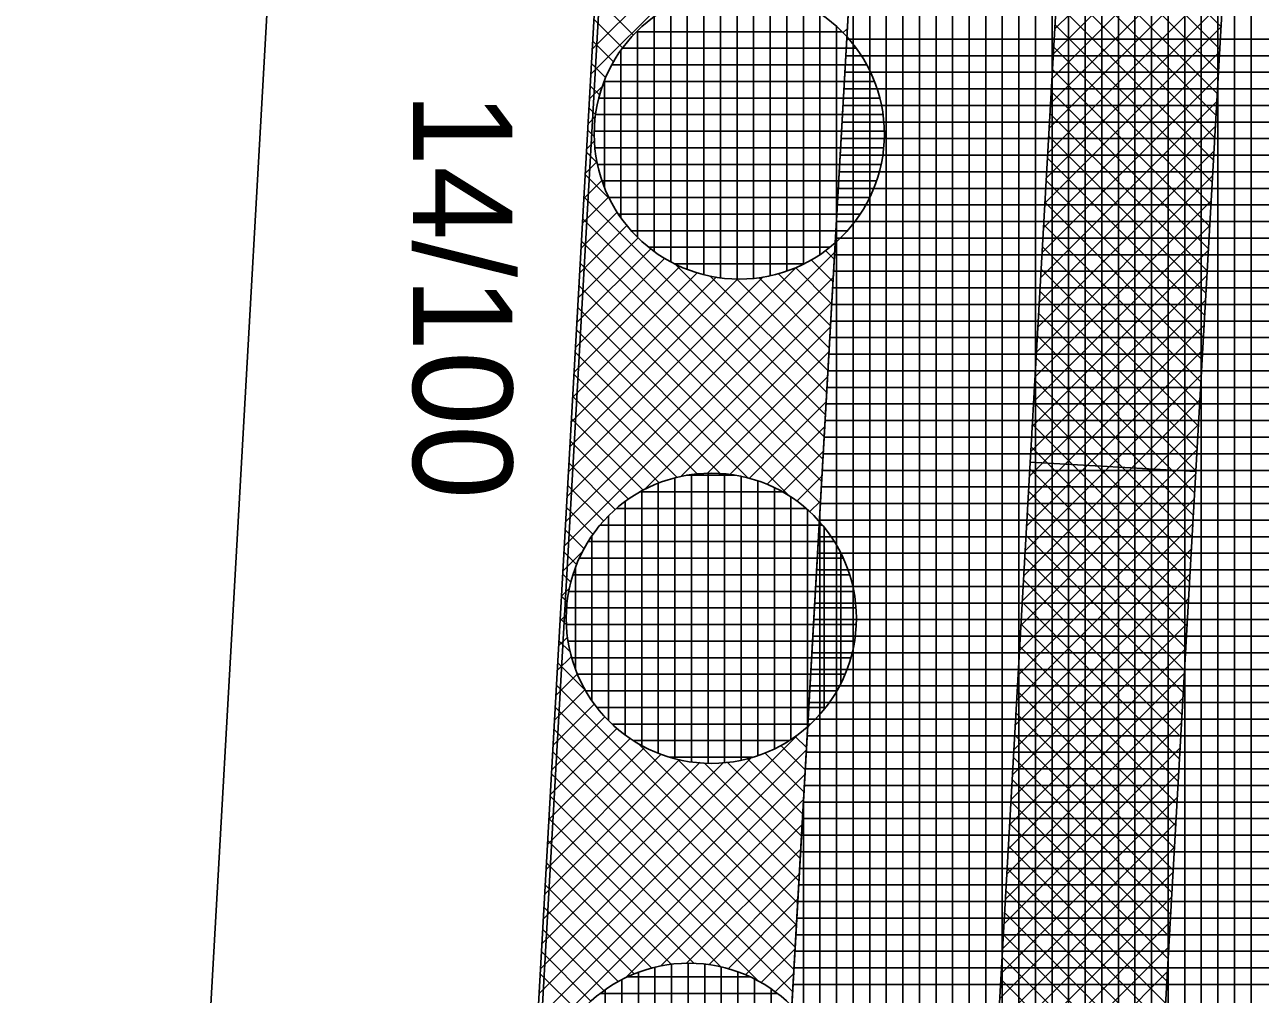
# Model space of a CAD drawing. Extents: x -565346 to -564154, y -1097386 to -1095620.
# Drawn here: x -564307.38 to -564292.48, y -1097217.11 to -1097205.42 of the extents above; entities that cross this region are included whole.
import ezdxf

# ---------------------------------------------------------------- set-up
doc = ezdxf.new("R2010")
doc.units = 0
for name, color, linetype in [('Vrstva 1', 7, 'Continuous'), ('Vrstva 40', 7, 'Continuous'), ('Vrstva 41', 7, 'Continuous'), ('Vrstva 42', 7, 'Continuous'), ('Vrstva 43', 7, 'Continuous'), ('Vrstva 44', 7, 'Continuous')]:
    doc.layers.add(name, color=color, linetype=linetype)

msp = doc.modelspace()

# ---------------------------------------------------------------- linework, layer by layer
at = {"layer": 'Vrstva 1'}
for p, q in [((-564307.09, -1097322.09), (-564296.5, -1097135.53)), ((-564302.81, -1097176.11), (-564305.71, -1097227.33))]:
    msp.add_line(p, q, dxfattribs=at)
at = {"layer": 'Vrstva 41'}
msp.add_lwpolyline([(-564307.383, -1097332.191), (-564304.399, -1097332.838), (-564304.096, -1097322.37), (-564303.226, -1097307.04), (-564296.016, -1097180.02), (-564294.347, -1097150.646), (-564297.42, -1097150.37), (-564307.09, -1097322.09)], close=True, dxfattribs=at)
at = {"layer": 'Vrstva 42'}
for p, q in [((-564297.29, -1097202.466), (-564300.536, -1097205.712)), ((-564297.307, -1097202.765), (-564300.553, -1097206.012)), ((-564292.832, -1097203.341), (-564294.956, -1097205.465)), ((-564292.849, -1097203.641), (-564294.973, -1097205.765)), ((-564294.847, -1097203.546), (-564292.951, -1097205.442)), ((-564294.863, -1097203.813), (-564292.967, -1097205.709)), ((-564292.866, -1097203.941), (-564294.99, -1097206.065)), ((-564294.878, -1097204.081), (-564292.982, -1097205.977)), ((-564292.883, -1097204.241), (-564295.007, -1097206.365)), ((-564294.893, -1097204.349), (-564292.997, -1097206.245)), ((-564292.9, -1097204.54), (-564295.024, -1097206.664)), ((-564294.908, -1097204.616), (-564293.012, -1097206.512)), ((-564292.917, -1097204.84), (-564295.041, -1097206.964)), ((-564294.923, -1097204.884), (-564293.027, -1097206.78)), ((-564300.501, -1097205.08), (-564300.041, -1097205.54)), ((-564292.934, -1097205.14), (-564295.058, -1097207.264)), ((-564294.938, -1097205.152), (-564293.043, -1097207.048)), ((-564300.516, -1097205.347), (-564300.17, -1097205.693)), ((-564292.951, -1097205.44), (-564295.075, -1097207.564)), ((-564294.954, -1097205.419), (-564293.058, -1097207.315)), ((-564297.46, -1097205.464), (-564297.512, -1097205.515)), ((-564300.531, -1097205.615), (-564300.282, -1097205.864)), ((-564292.968, -1097205.74), (-564295.092, -1097207.864)), ((-564294.969, -1097205.687), (-564293.073, -1097207.583)), ((-564300.546, -1097205.883), (-564300.375, -1097206.054)), ((-564292.985, -1097206.04), (-564295.109, -1097208.164)), ((-564294.984, -1097205.955), (-564293.088, -1097207.851)), ((-564300.413, -1097206.155), (-564300.57, -1097206.311)), ((-564300.561, -1097206.151), (-564300.447, -1097206.265)), ((-564293.002, -1097206.34), (-564295.126, -1097208.464)), ((-564294.999, -1097206.222), (-564293.103, -1097208.118)), ((-564300.576, -1097206.419), (-564300.496, -1097206.499)), ((-564295.014, -1097206.49), (-564293.119, -1097208.386)), ((-564300.5, -1097206.524), (-564300.587, -1097206.611)), ((-564293.019, -1097206.639), (-564295.143, -1097208.763)), ((-564300.591, -1097206.686), (-564300.512, -1097206.765)), ((-564295.03, -1097206.758), (-564293.134, -1097208.653)), ((-564300.509, -1097206.816), (-564300.604, -1097206.911)), ((-564293.037, -1097206.939), (-564295.161, -1097209.063)), ((-564300.48, -1097207.07), (-564300.621, -1097207.211)), ((-564300.606, -1097206.954), (-564300.478, -1097207.082)), ((-564295.045, -1097207.025), (-564293.149, -1097208.921)), ((-564300.621, -1097207.222), (-564300.327, -1097207.516)), ((-564293.054, -1097207.239), (-564295.178, -1097209.363)), ((-564300.421, -1097207.294), (-564300.638, -1097207.51)), ((-564295.06, -1097207.293), (-564293.164, -1097209.189)), ((-564300.339, -1097207.494), (-564300.655, -1097207.81)), ((-564300.637, -1097207.49), (-564297.74, -1097210.386)), ((-564293.071, -1097207.539), (-564295.195, -1097209.663)), ((-564300.237, -1097207.675), (-564300.671, -1097208.11)), ((-564295.075, -1097207.561), (-564293.179, -1097209.456)), ((-564300.118, -1097207.839), (-564300.688, -1097208.409)), ((-564300.652, -1097207.757), (-564297.755, -1097210.654)), ((-564293.088, -1097207.839), (-564295.212, -1097209.963)), ((-564295.09, -1097207.828), (-564293.195, -1097209.724)), ((-564299.983, -1097207.986), (-564300.705, -1097208.709)), ((-564299.832, -1097208.118), (-564300.722, -1097209.009)), ((-564300.667, -1097208.025), (-564297.77, -1097210.922)), ((-564297.723, -1097208.14), (-564297.618, -1097208.245)), ((-564293.105, -1097208.139), (-564295.229, -1097210.263)), ((-564295.106, -1097208.096), (-564293.21, -1097209.992)), ((-564297.613, -1097208.163), (-564300.857, -1097211.407)), ((-564299.664, -1097208.234), (-564300.739, -1097209.309)), ((-564300.682, -1097208.293), (-564297.785, -1097211.189)), ((-564297.894, -1097208.252), (-564297.633, -1097208.513)), ((-564298.075, -1097208.342), (-564300.84, -1097211.107)), ((-564299.272, -1097208.407), (-564300.773, -1097209.908)), ((-564299.479, -1097208.331), (-564300.756, -1097209.608)), ((-564299.546, -1097208.297), (-564297.724, -1097210.119)), ((-564298.295, -1097208.417), (-564297.664, -1097209.048)), ((-564298.084, -1097208.345), (-564297.649, -1097208.781)), ((-564293.122, -1097208.439), (-564295.246, -1097210.563)), ((-564295.121, -1097208.364), (-564293.225, -1097210.259)), ((-564297.63, -1097208.463), (-564300.874, -1097211.706)), ((-564298.474, -1097208.457), (-564300.823, -1097210.807)), ((-564298.781, -1097208.482), (-564300.806, -1097210.507)), ((-564299.037, -1097208.455), (-564300.79, -1097210.208)), ((-564300.697, -1097208.561), (-564298.145, -1097211.113)), ((-564299.113, -1097208.448), (-564297.709, -1097209.851)), ((-564298.797, -1097208.481), (-564297.694, -1097209.584)), ((-564298.529, -1097208.466), (-564297.679, -1097209.316)), ((-564293.139, -1097208.738), (-564295.263, -1097210.862)), ((-564295.136, -1097208.631), (-564293.24, -1097210.527)), ((-564300.712, -1097208.828), (-564298.655, -1097210.885)), ((-564297.648, -1097208.763), (-564299.905, -1097211.02)), ((-564293.156, -1097209.038), (-564295.28, -1097211.162)), ((-564295.151, -1097208.899), (-564293.255, -1097210.795)), ((-564300.727, -1097209.096), (-564298.993, -1097210.83)), ((-564297.665, -1097209.063), (-564299.463, -1097210.861)), ((-564295.166, -1097209.166), (-564293.271, -1097211.062)), ((-564300.742, -1097209.364), (-564299.273, -1097210.833)), ((-564297.682, -1097209.362), (-564299.145, -1097210.826)), ((-564293.173, -1097209.338), (-564295.297, -1097211.462)), ((-564295.182, -1097209.434), (-564293.286, -1097211.33)), ((-564300.757, -1097209.632), (-564299.514, -1097210.875)), ((-564297.699, -1097209.662), (-564298.877, -1097210.841)), ((-564293.19, -1097209.638), (-564295.314, -1097211.762)), ((-564295.197, -1097209.702), (-564293.301, -1097211.598)), ((-564300.772, -1097209.899), (-564299.73, -1097210.942)), ((-564297.716, -1097209.962), (-564298.642, -1097210.889)), ((-564293.207, -1097209.938), (-564295.331, -1097212.062)), ((-564295.212, -1097209.969), (-564293.316, -1097211.865)), ((-564300.787, -1097210.167), (-564299.924, -1097211.03)), ((-564297.733, -1097210.262), (-564298.431, -1097210.96)), ((-564293.224, -1097210.238), (-564295.348, -1097212.362)), ((-564295.227, -1097210.237), (-564293.331, -1097212.133)), ((-564300.802, -1097210.435), (-564300.101, -1097211.137)), ((-564295.242, -1097210.505), (-564293.346, -1097212.401)), ((-564297.75, -1097210.562), (-564298.24, -1097211.052)), ((-564293.241, -1097210.538), (-564295.365, -1097212.662)), ((-564300.817, -1097210.703), (-564300.259, -1097211.261)), ((-564295.258, -1097210.772), (-564293.362, -1097212.668)), ((-564295.253, -1097210.692), (-564293.256, -1097210.805)), ((-564300.833, -1097210.971), (-564300.402, -1097211.401)), ((-564297.767, -1097210.862), (-564298.068, -1097211.163)), ((-564293.258, -1097210.838), (-564295.382, -1097212.962)), ((-564295.273, -1097211.04), (-564293.377, -1097212.936)), ((-564300.848, -1097211.238), (-564300.528, -1097211.558)), ((-564297.784, -1097211.162), (-564297.915, -1097211.292)), ((-564293.275, -1097211.137), (-564295.399, -1097213.261)), ((-564295.288, -1097211.308), (-564293.392, -1097213.204)), ((-564300.863, -1097211.506), (-564300.637, -1097211.732)), ((-564293.292, -1097211.437), (-564295.416, -1097213.561)), ((-564295.303, -1097211.575), (-564293.407, -1097213.471)), ((-564300.658, -1097211.773), (-564300.891, -1097212.006)), ((-564300.878, -1097211.774), (-564300.727, -1097211.925)), ((-564293.309, -1097211.737), (-564295.433, -1097213.861)), ((-564295.318, -1097211.843), (-564293.422, -1097213.739)), ((-564300.893, -1097212.042), (-564300.796, -1097212.138)), ((-564293.326, -1097212.037), (-564295.45, -1097214.161)), ((-564295.333, -1097212.111), (-564293.438, -1097214.006)), ((-564300.817, -1097212.215), (-564300.908, -1097212.306)), ((-564300.908, -1097212.309), (-564300.842, -1097212.376)), ((-564293.343, -1097212.337), (-564295.467, -1097214.461)), ((-564295.349, -1097212.378), (-564293.453, -1097214.274)), ((-564300.852, -1097212.533), (-564300.925, -1097212.606)), ((-564300.923, -1097212.577), (-564300.85, -1097212.65)), ((-564293.36, -1097212.637), (-564295.484, -1097214.761)), ((-564295.364, -1097212.646), (-564293.468, -1097214.542)), ((-564300.837, -1097212.801), (-564300.942, -1097212.905)), ((-564300.938, -1097212.845), (-564300.805, -1097212.978)), ((-564295.379, -1097212.914), (-564293.483, -1097214.809)), ((-564300.789, -1097213.036), (-564300.958, -1097213.205)), ((-564293.377, -1097212.937), (-564295.501, -1097215.061)), ((-564300.953, -1097213.113), (-564300.623, -1097213.443)), ((-564295.394, -1097213.181), (-564293.498, -1097215.077)), ((-564300.718, -1097213.247), (-564300.975, -1097213.505)), ((-564293.394, -1097213.236), (-564295.518, -1097215.36)), ((-564300.626, -1097213.438), (-564300.992, -1097213.804)), ((-564300.968, -1097213.38), (-564298.074, -1097216.275)), ((-564295.409, -1097213.449), (-564293.514, -1097215.345)), ((-564300.515, -1097213.61), (-564301.009, -1097214.104)), ((-564300.983, -1097213.648), (-564298.089, -1097216.542)), ((-564293.411, -1097213.536), (-564295.535, -1097215.66)), ((-564300.386, -1097213.763), (-564301.026, -1097214.404)), ((-564295.425, -1097213.717), (-564293.529, -1097215.612)), ((-564298.028, -1097213.952), (-564301.178, -1097217.101)), ((-564300.241, -1097213.902), (-564301.043, -1097214.704)), ((-564300.998, -1097213.916), (-564298.104, -1097216.81)), ((-564293.428, -1097213.836), (-564295.552, -1097215.96)), ((-564300.08, -1097214.024), (-564301.06, -1097215.003)), ((-564299.973, -1097214.093), (-564298.059, -1097216.007)), ((-564298.262, -1097214.107), (-564297.968, -1097214.401)), ((-564298.088, -1097213.998), (-564297.952, -1097214.134)), ((-564295.44, -1097213.984), (-564293.544, -1097215.88)), ((-564297.954, -1097214.16), (-564301.195, -1097217.401)), ((-564298.61, -1097214.251), (-564301.161, -1097216.802)), ((-564299.706, -1097214.215), (-564301.093, -1097215.603)), ((-564299.902, -1097214.129), (-564301.077, -1097215.303)), ((-564301.014, -1097214.184), (-564298.119, -1097217.078)), ((-564298.455, -1097214.197), (-564297.983, -1097214.669)), ((-564293.445, -1097214.136), (-564295.569, -1097216.26)), ((-564295.455, -1097214.252), (-564293.559, -1097216.148)), ((-564298.958, -1097214.316), (-564301.144, -1097216.502)), ((-564299.235, -1097214.31), (-564301.127, -1097216.202)), ((-564299.488, -1097214.28), (-564301.11, -1097215.902)), ((-564299.508, -1097214.275), (-564298.044, -1097215.739)), ((-564299.185, -1097214.316), (-564298.028, -1097215.472)), ((-564298.906, -1097214.312), (-564298.013, -1097215.204)), ((-564298.668, -1097214.266), (-564297.998, -1097214.937)), ((-564297.971, -1097214.46), (-564301.212, -1097217.701)), ((-564301.029, -1097214.451), (-564298.526, -1097216.954)), ((-564293.462, -1097214.436), (-564295.586, -1097216.56)), ((-564295.47, -1097214.519), (-564293.574, -1097216.415)), ((-564301.044, -1097214.719), (-564298.984, -1097216.779)), ((-564297.988, -1097214.76), (-564300.141, -1097216.913)), ((-564293.479, -1097214.736), (-564295.603, -1097216.86)), ((-564295.485, -1097214.787), (-564293.59, -1097216.683)), ((-564301.059, -1097214.987), (-564299.308, -1097216.738)), ((-564298.005, -1097215.06), (-564299.713, -1097216.768)), ((-564293.496, -1097215.036), (-564295.62, -1097217.16)), ((-564295.501, -1097215.055), (-564293.605, -1097216.951)), ((-564301.074, -1097215.255), (-564299.581, -1097216.748)), ((-564298.022, -1097215.36), (-564299.398, -1097216.735)), ((-564293.513, -1097215.335), (-564295.637, -1097217.459)), ((-564295.516, -1097215.322), (-564293.62, -1097217.218)), ((-564301.089, -1097215.523), (-564299.818, -1097216.794)), ((-564295.531, -1097215.59), (-564293.635, -1097217.486)), ((-564298.039, -1097215.66), (-564299.132, -1097216.753)), ((-564293.53, -1097215.635), (-564295.654, -1097217.759)), ((-564301.104, -1097215.79), (-564300.03, -1097216.864)), ((-564295.546, -1097215.858), (-564293.65, -1097217.754)), ((-564298.056, -1097215.959), (-564298.899, -1097216.802)), ((-564293.547, -1097215.935), (-564295.671, -1097218.059)), ((-564301.119, -1097216.058), (-564300.223, -1097216.955)), ((-564295.561, -1097216.125), (-564293.666, -1097218.021)), ((-564301.134, -1097216.326), (-564300.396, -1097217.064)), ((-564298.073, -1097216.259), (-564298.689, -1097216.875)), ((-564293.564, -1097216.235), (-564295.688, -1097218.359)), ((-564295.577, -1097216.393), (-564293.681, -1097218.289)), ((-564301.149, -1097216.594), (-564300.552, -1097217.191)), ((-564298.09, -1097216.559), (-564298.499, -1097216.968)), ((-564293.581, -1097216.535), (-564295.705, -1097218.659)), ((-564295.592, -1097216.661), (-564293.696, -1097218.557)), ((-564301.164, -1097216.861), (-564300.691, -1097217.334)), ((-564298.107, -1097216.859), (-564298.329, -1097217.081)), ((-564293.598, -1097216.835), (-564295.722, -1097218.959)), ((-564295.607, -1097216.928), (-564293.711, -1097218.824))]:
    msp.add_line(p, q, dxfattribs=at)
msp.add_lwpolyline([(-564300.922, -1097310.531), (-564298.925, -1097310.644), (-564291.523, -1097180.275), (-564289.854, -1097150.901), (-564291.851, -1097150.788), (-564293.52, -1097180.162), (-564300.73, -1097307.182)], close=True, dxfattribs=at)
at = {"layer": 'Vrstva 43'}
for p, q in [((-564292.59, -1097243.184), (-564292.59, -1097110.785)), ((-564292.79, -1097246.707), (-564292.79, -1097114.305)), ((-564292.99, -1097250.23), (-564292.99, -1097117.825)), ((-564293.19, -1097253.754), (-564293.19, -1097121.345)), ((-564293.39, -1097257.278), (-564293.39, -1097124.865)), ((-564293.59, -1097260.802), (-564293.59, -1097128.385)), ((-564293.79, -1097264.325), (-564293.79, -1097131.905)), ((-564293.99, -1097267.849), (-564293.99, -1097135.425)), ((-564294.19, -1097271.373), (-564294.19, -1097138.944)), ((-564294.39, -1097274.897), (-564294.39, -1097151.403)), ((-564294.59, -1097278.421), (-564294.59, -1097154.926)), ((-564294.79, -1097281.945), (-564294.79, -1097158.449)), ((-564294.99, -1097285.469), (-564294.99, -1097161.972)), ((-564295.19, -1097288.993), (-564295.19, -1097165.495)), ((-564295.39, -1097292.517), (-564295.39, -1097169.017)), ((-564295.59, -1097296.041), (-564295.59, -1097172.54)), ((-564295.79, -1097299.565), (-564295.79, -1097176.063)), ((-564295.99, -1097303.088), (-564295.99, -1097179.586)), ((-564296.19, -1097306.612), (-564296.19, -1097183.108)), ((-564296.39, -1097310.136), (-564296.39, -1097186.631)), ((-564296.59, -1097313.66), (-564296.59, -1097190.154)), ((-564296.79, -1097317.184), (-564296.79, -1097193.677)), ((-564296.99, -1097320.708), (-564296.99, -1097197.2)), ((-564297.19, -1097322.532), (-564297.19, -1097200.722)), ((-564297.39, -1097322.908), (-564297.39, -1097204.245)), ((-564297.466, -1097205.59), (-564290.456, -1097205.59)), ((-564297.478, -1097205.79), (-564290.467, -1097205.79)), ((-564297.489, -1097205.99), (-564290.479, -1097205.99)), ((-564297.5, -1097206.19), (-564290.49, -1097206.19)), ((-564297.512, -1097206.39), (-564290.501, -1097206.39)), ((-564297.523, -1097206.59), (-564290.513, -1097206.59)), ((-564297.534, -1097206.79), (-564290.524, -1097206.79)), ((-564297.546, -1097206.99), (-564290.535, -1097206.99)), ((-564297.557, -1097207.19), (-564290.547, -1097207.19)), ((-564297.569, -1097207.39), (-564290.558, -1097207.39)), ((-564297.58, -1097207.59), (-564290.569, -1097207.59)), ((-564297.591, -1097207.79), (-564290.581, -1097207.79)), ((-564297.59, -1097323.285), (-564297.59, -1097207.768)), ((-564297.603, -1097207.99), (-564290.592, -1097207.99)), ((-564297.614, -1097208.19), (-564290.604, -1097208.19)), ((-564297.625, -1097208.39), (-564290.615, -1097208.39)), ((-564297.637, -1097208.59), (-564290.626, -1097208.59)), ((-564297.648, -1097208.79), (-564290.638, -1097208.79)), ((-564297.659, -1097208.99), (-564290.649, -1097208.99)), ((-564297.671, -1097209.19), (-564290.66, -1097209.19)), ((-564297.682, -1097209.39), (-564290.672, -1097209.39)), ((-564297.693, -1097209.59), (-564290.683, -1097209.59)), ((-564297.705, -1097209.79), (-564290.694, -1097209.79)), ((-564297.716, -1097209.99), (-564290.706, -1097209.99)), ((-564297.728, -1097210.19), (-564290.717, -1097210.19)), ((-564297.739, -1097210.39), (-564290.728, -1097210.39)), ((-564297.75, -1097210.59), (-564290.74, -1097210.59)), ((-564297.762, -1097210.79), (-564290.751, -1097210.79)), ((-564297.773, -1097210.99), (-564290.762, -1097210.99)), ((-564297.784, -1097211.19), (-564290.774, -1097211.19)), ((-564297.796, -1097211.39), (-564290.785, -1097211.39)), ((-564297.79, -1097323.661), (-564297.79, -1097211.291)), ((-564297.807, -1097211.59), (-564290.797, -1097211.59)), ((-564297.818, -1097211.79), (-564290.808, -1097211.79)), ((-564297.83, -1097211.99), (-564290.819, -1097211.99)), ((-564297.841, -1097212.19), (-564290.831, -1097212.19)), ((-564297.852, -1097212.39), (-564290.842, -1097212.39)), ((-564297.864, -1097212.59), (-564290.853, -1097212.59)), ((-564297.875, -1097212.79), (-564290.865, -1097212.79)), ((-564297.886, -1097212.99), (-564290.876, -1097212.99)), ((-564297.898, -1097213.19), (-564290.887, -1097213.19)), ((-564297.909, -1097213.39), (-564290.899, -1097213.39)), ((-564297.921, -1097213.59), (-564290.91, -1097213.59)), ((-564297.932, -1097213.79), (-564290.921, -1097213.79)), ((-564297.943, -1097213.99), (-564290.933, -1097213.99)), ((-564297.955, -1097214.19), (-564290.944, -1097214.19)), ((-564297.966, -1097214.39), (-564290.955, -1097214.39)), ((-564297.977, -1097214.59), (-564290.967, -1097214.59)), ((-564297.99, -1097324.037), (-564297.99, -1097214.814)), ((-564297.989, -1097214.79), (-564290.978, -1097214.79)), ((-564298, -1097214.99), (-564290.99, -1097214.99)), ((-564298.011, -1097215.19), (-564291.001, -1097215.19)), ((-564298.023, -1097215.39), (-564291.012, -1097215.39)), ((-564298.034, -1097215.59), (-564291.024, -1097215.59)), ((-564298.045, -1097215.79), (-564291.035, -1097215.79)), ((-564298.057, -1097215.99), (-564291.046, -1097215.99)), ((-564298.068, -1097216.19), (-564291.058, -1097216.19)), ((-564298.08, -1097216.39), (-564291.069, -1097216.39)), ((-564298.091, -1097216.59), (-564291.08, -1097216.59)), ((-564298.102, -1097216.79), (-564291.092, -1097216.79)), ((-564298.114, -1097216.99), (-564291.103, -1097216.99))]:
    msp.add_line(p, q, dxfattribs=at)
msp.add_lwpolyline([(-564283.37, -1096906.18), (-564284.87, -1096930.83), (-564282.373, -1096930.972), (-564294.286, -1097140.634), (-564296.782, -1097140.492), (-564297.42, -1097150.37), (-564294.347, -1097150.646), (-564303.226, -1097307.04), (-564304.096, -1097322.37), (-564304.399, -1097332.838), (-564302.848, -1097333.175), (-564297.082, -1097322.329), (-564293.197, -1097253.877), (-564289.027, -1097180.417), (-564287.358, -1097151.043), (-564285.364, -1097151.156), (-564284.798, -1097141.172), (-564286.791, -1097141.059), (-564274.888, -1096931.397), (-564272.899, -1096931.51), (-564271.475, -1096906.55)], dxfattribs=at)
at = {"layer": 'Vrstva 44'}
for p, q in [((-564298.99, -1097205.001), (-564298.99, -1097208.469)), ((-564298.79, -1097204.986), (-564298.79, -1097208.483)), ((-564298.59, -1097204.994), (-564298.59, -1097208.474)), ((-564299.39, -1097205.101), (-564299.39, -1097208.367)), ((-564299.19, -1097205.039), (-564299.19, -1097208.43)), ((-564298.39, -1097205.025), (-564298.39, -1097208.442)), ((-564298.19, -1097205.083), (-564298.19, -1097208.386)), ((-564299.59, -1097205.194), (-564299.59, -1097208.275)), ((-564297.99, -1097205.166), (-564297.99, -1097208.304)), ((-564297.79, -1097205.28), (-564297.79, -1097208.186)), ((-564299.79, -1097205.319), (-564299.79, -1097208.149)), ((-564297.59, -1097205.438), (-564297.59, -1097208.033)), ((-564300.001, -1097205.5), (-564297.523, -1097205.5)), ((-564299.99, -1097205.489), (-564299.99, -1097207.981)), ((-564300.19, -1097205.723), (-564300.19, -1097207.747)), ((-564300.174, -1097205.7), (-564297.353, -1097205.7)), ((-564297.39, -1097205.652), (-564297.39, -1097207.817)), ((-564300.299, -1097205.9), (-564297.225, -1097205.9)), ((-564297.19, -1097205.972), (-564297.19, -1097207.501)), ((-564300.392, -1097206.1), (-564297.134, -1097206.1)), ((-564300.39, -1097206.095), (-564300.39, -1097207.373)), ((-564300.458, -1097206.3), (-564297.07, -1097206.3)), ((-564300.496, -1097206.5), (-564297.03, -1097206.5)), ((-564300.511, -1097206.7), (-564297.014, -1097206.7)), ((-564300.503, -1097206.9), (-564297.022, -1097206.9)), ((-564300.473, -1097207.1), (-564297.054, -1097207.1)), ((-564300.419, -1097207.3), (-564297.109, -1097207.3)), ((-564300.335, -1097207.5), (-564297.19, -1097207.5)), ((-564300.22, -1097207.7), (-564297.306, -1097207.7)), ((-564300.066, -1097207.9), (-564297.459, -1097207.9)), ((-564299.856, -1097208.1), (-564297.672, -1097208.1)), ((-564299.542, -1097208.3), (-564297.984, -1097208.3)), ((-564299.14, -1097210.826), (-564299.14, -1097214.323)), ((-564299.74, -1097210.945), (-564299.74, -1097214.203)), ((-564299.54, -1097210.881), (-564299.54, -1097214.267)), ((-564299.398, -1097210.85), (-564298.814, -1097210.85)), ((-564299.34, -1097210.842), (-564299.34, -1097214.307)), ((-564298.94, -1097210.833), (-564298.94, -1097214.315)), ((-564298.74, -1097210.862), (-564298.74, -1097214.284)), ((-564298.54, -1097210.918), (-564298.54, -1097214.23)), ((-564299.957, -1097211.05), (-564298.244, -1097211.05)), ((-564299.94, -1097211.04), (-564299.94, -1097214.109)), ((-564298.34, -1097211.001), (-564298.34, -1097214.15)), ((-564298.14, -1097211.113), (-564298.14, -1097214.034)), ((-564300.243, -1097211.25), (-564297.96, -1097211.25)), ((-564300.14, -1097211.167), (-564300.14, -1097213.98)), ((-564297.94, -1097211.268), (-564297.94, -1097213.882)), ((-564300.34, -1097211.34), (-564300.34, -1097213.809)), ((-564300.441, -1097211.45), (-564297.761, -1097211.45)), ((-564297.74, -1097211.477), (-564297.74, -1097213.671)), ((-564300.586, -1097211.65), (-564297.618, -1097211.65)), ((-564300.54, -1097211.58), (-564300.54, -1097213.57)), ((-564300.694, -1097211.85), (-564297.51, -1097211.85)), ((-564297.54, -1097211.788), (-564297.54, -1097213.362)), ((-564300.74, -1097211.963), (-564300.74, -1097213.184)), ((-564300.769, -1097212.05), (-564297.433, -1097212.05)), ((-564300.819, -1097212.25), (-564297.384, -1097212.25)), ((-564300.846, -1097212.45), (-564297.358, -1097212.45)), ((-564300.85, -1097212.65), (-564297.355, -1097212.65)), ((-564300.828, -1097212.85), (-564297.374, -1097212.85)), ((-564300.784, -1097213.05), (-564297.419, -1097213.05)), ((-564300.714, -1097213.25), (-564297.489, -1097213.25)), ((-564300.616, -1097213.45), (-564297.588, -1097213.45)), ((-564300.479, -1097213.65), (-564297.723, -1097213.65)), ((-564300.298, -1097213.85), (-564297.905, -1097213.85)), ((-564300.041, -1097214.05), (-564298.164, -1097214.05)), ((-564299.604, -1097214.25), (-564298.603, -1097214.25)), ((-564299.78, -1097216.784), (-564299.78, -1097220.185)), ((-564299.58, -1097216.748), (-564299.58, -1097220.221)), ((-564299.38, -1097216.735), (-564299.38, -1097220.233)), ((-564299.18, -1097216.745), (-564299.18, -1097220.222)), ((-564298.98, -1097216.78), (-564298.98, -1097220.188)), ((-564300.18, -1097216.933), (-564300.18, -1097220.036)), ((-564300.112, -1097216.9), (-564298.633, -1097216.9)), ((-564299.98, -1097216.844), (-564299.98, -1097220.123)), ((-564298.78, -1097216.839), (-564298.78, -1097220.13)), ((-564298.58, -1097216.925), (-564298.58, -1097220.043)), ((-564300.38, -1097217.056), (-564300.38, -1097219.912)), ((-564298.38, -1097217.044), (-564298.38, -1097219.923)), ((-564300.443, -1097217.1), (-564298.304, -1097217.1))]:
    msp.add_line(p, q, dxfattribs=at)
for centre in [(-564298.763, -1097206.734), (-564299.101, -1097212.574), (-564299.372, -1097218.484)]:
    msp.add_circle(centre, 1.75, dxfattribs=at)

# ---------------------------------------------------------------- texts
at = {"layer": 'Vrstva 40'}
msp.add_text('14/100', height=1.2, rotation=270, dxfattribs=at).set_placement((-564302.7, -1097206.23))

doc.saveas('drawing.dxf')
